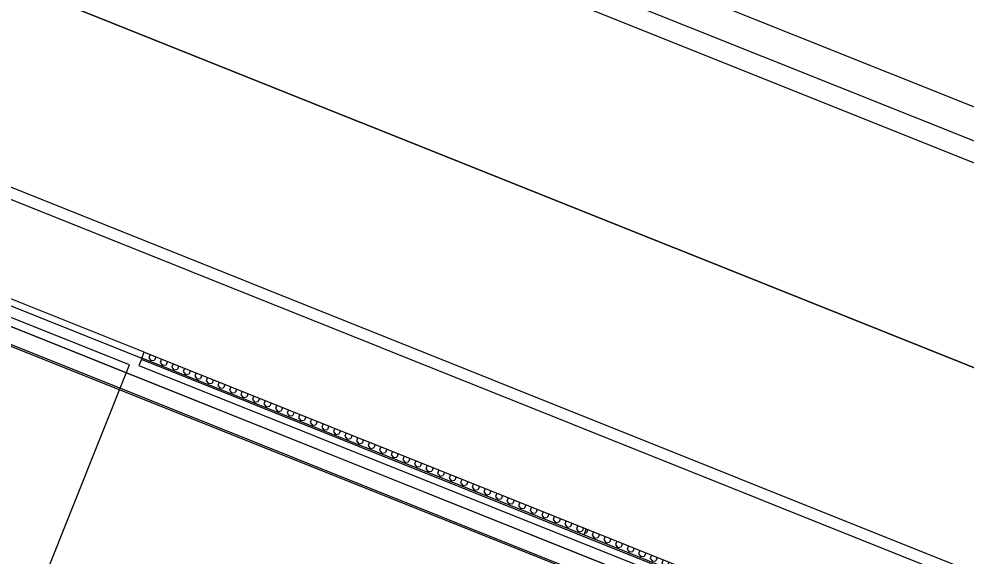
# Model space of a CAD drawing. Extents: x 468143 to 491361, y 1438528 to 1468730.
# Drawn here: x 488521.1 to 488575.9, y 1467356.3 to 1467387.4 of the extents above; entities that cross this region are included whole.
import ezdxf

# ---------------------------------------------------------------- set-up
doc = ezdxf.new("R2010")
doc.units = 0
doc.layers.add('Default', color=7, linetype='Continuous')
doc.layers.add('Xreference_dp', color=7, linetype='Continuous')

# ---------------------------------------------------------------- blocks, each defined once
blk = doc.blocks.new('FP_66-1_GROUND LEVEL PLAN')
at = {"layer": 'Default'}
for p, q in [((5312.74, 60.02), (5314.05, 60.77)), ((5314.05, 63.27), (5314.05, 60.77)), ((5318.38, 63.27), (5318.38, 60.77)), ((5318.38, 60.77), (5320.55, 59.52)), ((5320.55, 59.52), (5322.71, 60.77)), ((5322.71, 63.27), (5322.71, 60.77)), ((5327.04, 63.27), (5327.04, 60.77)), ((5327.04, 60.77), (5329.2, 59.52)), ((5329.2, 59.52), (5331.37, 60.77)), ((5331.37, 63.27), (5331.37, 60.77)), ((5335.7, 63.27), (5335.7, 60.77)), ((5335.7, 60.77), (5337.86, 59.52)), ((5337.86, 59.52), (5340.02, 60.77)), ((5340.02, 63.27), (5340.02, 60.77)), ((5344.35, 63.27), (5344.35, 60.77)), ((5344.35, 60.77), (5346.52, 59.52)), ((5346.52, 59.52), (5348.68, 60.77)), ((5348.68, 63.27), (5348.68, 60.77)), ((5353.01, 63.27), (5353.01, 60.77)), ((5353.01, 60.77), (5355.17, 59.52)), ((5355.17, 59.52), (5357.33, 60.77)), ((5357.33, 63.27), (5357.33, 60.77)), ((5361.66, 63.27), (5361.66, 60.77)), ((5361.66, 60.77), (5363.82, 59.52)), ((5363.82, 59.52), (5365.99, 60.77)), ((5365.99, 63.27), (5365.99, 60.77)), ((5370.31, 63.27), (5370.31, 60.77)), ((5370.31, 60.77), (5372.48, 59.52)), ((5372.48, 59.52), (5374.64, 60.77)), ((5374.64, 63.27), (5374.64, 60.77)), ((5378.96, 63.27), (5378.96, 60.77)), ((5378.96, 60.77), (5381.13, 59.52)), ((5381.13, 59.52), (5383.29, 60.77)), ((5383.29, 63.27), (5383.29, 60.77)), ((5387.62, 63.27), (5387.62, 60.77)), ((5387.62, 60.77), (5389.78, 59.52)), ((5389.78, 59.52), (5391.94, 60.77)), ((5391.94, 63.27), (5391.94, 60.77)), ((5396.26, 63.27), (5396.26, 60.77)), ((5396.26, 60.77), (5398.43, 59.52)), ((5398.43, 59.52), (5400.59, 60.77)), ((5400.59, 63.27), (5400.59, 60.77)), ((5404.91, 63.27), (5404.91, 60.77)), ((5404.91, 60.77), (5407.07, 59.52)), ((5407.07, 59.52), (5409.24, 60.77)), ((5409.24, 63.27), (5409.24, 60.77)), ((5413.56, 63.27), (5413.56, 60.77)), ((5413.56, 60.77), (5415.72, 59.52)), ((5415.72, 59.52), (5417.88, 60.77)), ((5417.88, 63.27), (5417.88, 60.77)), ((5422.2, 63.27), (5422.2, 60.77)), ((5422.2, 60.77), (5424.36, 59.52)), ((5424.36, 59.52), (5426.52, 60.77)), ((5426.52, 63.27), (5426.52, 60.77)), ((5430.84, 63.27), (5430.84, 60.77)), ((5430.84, 60.77), (5433, 59.52)), ((5433, 59.52), (5435.16, 60.77)), ((5435.16, 63.27), (5435.16, 60.77)), ((5439.48, 63.27), (5439.48, 60.77)), ((5439.48, 60.77), (5441.64, 59.52)), ((5441.64, 59.52), (5443.8, 60.77)), ((5443.8, 63.27), (5443.8, 60.77)), ((5448.12, 63.27), (5448.12, 60.77)), ((5448.12, 60.77), (5450.28, 59.52)), ((5450.28, 59.52), (5452.44, 60.77)), ((5452.44, 63.27), (5452.44, 60.77)), ((5456.76, 63.27), (5456.76, 60.77)), ((5456.76, 60.77), (5458.92, 59.52)), ((5458.92, 59.52), (5461.08, 60.77)), ((5461.08, 63.27), (5461.08, 60.77)), ((5465.39, 63.27), (5465.39, 60.77)), ((5465.39, 60.77), (5467.55, 59.52)), ((5467.55, 59.52), (5469.71, 60.77)), ((5469.71, 63.27), (5469.71, 60.77)), ((5474.02, 63.27), (5474.02, 60.77)), ((5474.02, 60.77), (5476.18, 59.52)), ((5476.18, 59.52), (5478.34, 60.77)), ((5478.34, 63.27), (5478.34, 60.77)), ((5482.65, 63.27), (5482.65, 60.77)), ((5482.65, 60.77), (5484.81, 59.52)), ((5484.81, 59.52), (5486.97, 60.77)), ((5486.97, 63.27), (5486.97, 60.77)), ((5491.28, 63.27), (5491.28, 60.77)), ((5491.28, 60.77), (5493.44, 59.52)), ((5493.44, 59.52), (5495.59, 60.77)), ((5495.59, 63.27), (5495.59, 60.77)), ((5499.9, 63.27), (5499.9, 60.77)), ((5499.9, 60.77), (5502.06, 59.52)), ((5502.06, 59.52), (5504.21, 60.77)), ((5504.21, 63.27), (5504.21, 60.77)), ((5508.52, 63.27), (5508.52, 60.77)), ((5508.52, 60.77), (5510.03, 59.9))]:
    blk.add_line(p, q, dxfattribs=at)
blk = doc.blocks.new('FP_67-1_GROUND LEVEL PLAN')
at = {"layer": 'Default'}
for p, q in [((4986.75, 63.27), (4986.75, 60.77)), ((4986.75, 60.77), (4988.9, 59.52)), ((4988.9, 59.52), (4991.05, 60.77)), ((4991.05, 63.27), (4991.05, 60.77)), ((4995.35, 63.27), (4995.35, 60.77)), ((4995.35, 60.77), (4997.5, 59.52)), ((4997.5, 59.52), (4999.65, 60.77)), ((4999.65, 63.27), (4999.65, 60.77)), ((5003.95, 63.27), (5003.95, 60.77)), ((5003.95, 60.77), (5006.1, 59.52)), ((5006.1, 59.52), (5008.25, 60.77)), ((5008.25, 63.27), (5008.25, 60.77)), ((5012.55, 63.27), (5012.55, 60.77)), ((5012.55, 60.77), (5014.71, 59.52)), ((5014.71, 59.52), (5016.86, 60.77)), ((5016.86, 63.27), (5016.86, 60.77)), ((5021.16, 63.27), (5021.16, 60.77)), ((5021.16, 60.77), (5023.32, 59.52)), ((5023.32, 59.52), (5025.47, 60.77)), ((5025.47, 63.27), (5025.47, 60.77)), ((5029.78, 63.27), (5029.78, 60.77)), ((5029.78, 60.77), (5031.93, 59.52)), ((5031.93, 59.52), (5034.09, 60.77)), ((5034.09, 63.27), (5034.09, 60.77)), ((5038.39, 63.27), (5038.39, 60.77)), ((5038.39, 60.77), (5040.55, 59.52)), ((5040.55, 59.52), (5042.71, 60.77)), ((5042.71, 63.27), (5042.71, 60.77)), ((5047.02, 63.27), (5047.02, 60.77)), ((5047.02, 60.77), (5049.17, 59.52)), ((5049.17, 59.52), (5051.33, 60.77)), ((5051.33, 63.27), (5051.33, 60.77)), ((5055.64, 63.27), (5055.64, 60.77)), ((5055.64, 60.77), (5057.8, 59.52)), ((5057.8, 59.52), (5059.96, 60.77)), ((5059.96, 63.27), (5059.96, 60.77)), ((5064.27, 63.27), (5064.27, 60.77)), ((5064.27, 60.77), (5066.43, 59.52)), ((5066.43, 59.52), (5068.59, 60.77)), ((5068.59, 63.27), (5068.59, 60.77)), ((5072.9, 63.27), (5072.9, 60.77)), ((5072.9, 60.77), (5075.06, 59.52)), ((5075.06, 59.52), (5077.22, 60.77)), ((5077.22, 63.27), (5077.22, 60.77)), ((5081.54, 63.27), (5081.54, 60.77)), ((5081.54, 60.77), (5083.7, 59.52)), ((5083.7, 59.52), (5085.86, 60.77)), ((5085.86, 63.27), (5085.86, 60.77)), ((5090.18, 63.27), (5090.18, 60.77)), ((5090.18, 60.77), (5092.34, 59.52)), ((5092.34, 59.52), (5094.5, 60.77)), ((5094.5, 63.27), (5094.5, 60.77)), ((5098.82, 63.27), (5098.82, 60.77)), ((5098.82, 60.77), (5100.98, 59.52)), ((5100.98, 59.52), (5103.14, 60.77)), ((5103.14, 63.27), (5103.14, 60.77)), ((5107.46, 63.27), (5107.46, 60.77)), ((5107.46, 60.77), (5109.62, 59.52)), ((5109.62, 59.52), (5111.79, 60.77)), ((5111.79, 63.27), (5111.79, 60.77)), ((5116.11, 63.27), (5116.11, 60.77)), ((5116.11, 60.77), (5118.27, 59.52)), ((5118.27, 59.52), (5120.43, 60.77)), ((5120.43, 63.27), (5120.43, 60.77)), ((5124.76, 63.27), (5124.76, 60.77)), ((5124.76, 60.77), (5126.92, 59.52)), ((5126.92, 59.52), (5129.08, 60.77)), ((5129.08, 63.27), (5129.08, 60.77)), ((5133.41, 63.27), (5133.41, 60.77)), ((5133.41, 60.77), (5135.57, 59.52)), ((5135.57, 59.52), (5137.73, 60.77)), ((5137.73, 63.27), (5137.73, 60.77)), ((5142.06, 63.27), (5142.06, 60.77)), ((5142.06, 60.77), (5144.22, 59.52)), ((5144.22, 59.52), (5146.38, 60.77)), ((5146.38, 63.27), (5146.38, 60.77)), ((5150.71, 63.27), (5150.71, 60.77)), ((5150.71, 60.77), (5152.88, 59.52)), ((5152.88, 59.52), (5155.04, 60.77)), ((5155.04, 63.27), (5155.04, 60.77)), ((5159.37, 63.27), (5159.37, 60.77)), ((5159.37, 60.77), (5161.53, 59.52)), ((5161.53, 59.52), (5163.69, 60.77)), ((5163.69, 63.27), (5163.69, 60.77)), ((5168.02, 63.27), (5168.02, 60.77)), ((5168.02, 60.77), (5170.19, 59.52)), ((5170.19, 59.52), (5172.35, 60.77)), ((5172.35, 63.27), (5172.35, 60.77)), ((5176.68, 63.27), (5176.68, 60.77)), ((5176.68, 60.77), (5178.84, 59.52)), ((5178.84, 59.52), (5181.01, 60.77)), ((5181.01, 63.27), (5181.01, 60.77)), ((5185.34, 63.27), (5185.34, 60.77)), ((5185.34, 60.77), (5187.5, 59.52)), ((5187.5, 59.52), (5189.66, 60.77)), ((5189.66, 63.27), (5189.66, 60.77)), ((5193.99, 63.27), (5193.99, 60.77)), ((5193.99, 60.77), (5196.16, 59.52)), ((5196.16, 59.52), (5198.32, 60.77)), ((5198.32, 63.27), (5198.32, 60.77)), ((5202.65, 63.27), (5202.65, 60.77)), ((5202.65, 60.77), (5204.82, 59.52)), ((5204.82, 59.52), (5206.98, 60.77)), ((5206.98, 63.27), (5206.98, 60.77)), ((5211.31, 63.27), (5211.31, 60.77)), ((5211.31, 60.77), (5213.47, 59.52)), ((5213.47, 59.52), (5215.64, 60.77)), ((5215.64, 63.27), (5215.64, 60.77)), ((5219.97, 63.27), (5219.97, 60.77)), ((5219.97, 60.77), (5222.13, 59.52)), ((5222.13, 59.52), (5224.3, 60.77)), ((5224.3, 63.27), (5224.3, 60.77)), ((5228.63, 63.27), (5228.63, 60.77)), ((5228.63, 60.77), (5230.79, 59.52)), ((5230.79, 59.52), (5232.95, 60.77)), ((5232.95, 63.27), (5232.95, 60.77)), ((5237.28, 63.27), (5237.28, 60.77)), ((5237.28, 60.77), (5239.45, 59.52)), ((5239.45, 59.52), (5241.61, 60.77)), ((5241.61, 63.27), (5241.61, 60.77)), ((5245.94, 63.27), (5245.94, 60.77)), ((5245.94, 60.77), (5248.1, 59.52)), ((5248.1, 59.52), (5250.27, 60.77)), ((5250.27, 63.27), (5250.27, 60.77)), ((5254.6, 63.27), (5254.6, 60.77)), ((5254.6, 60.77), (5256.76, 59.52)), ((5256.76, 59.52), (5258.92, 60.77)), ((5258.92, 63.27), (5258.92, 60.77)), ((5263.25, 63.27), (5263.25, 60.77)), ((5263.25, 60.77), (5265.41, 59.52)), ((5265.41, 59.52), (5267.58, 60.77)), ((5267.58, 63.27), (5267.58, 60.77)), ((5271.9, 63.27), (5271.9, 60.77)), ((5271.9, 60.77), (5274.07, 59.52)), ((5274.07, 59.52), (5276.23, 60.77)), ((5276.23, 63.27), (5276.23, 60.77)), ((5280.55, 63.27), (5280.55, 60.77)), ((5280.55, 60.77), (5282.72, 59.52)), ((5282.72, 59.52), (5284.88, 60.77)), ((5284.88, 63.27), (5284.88, 60.77)), ((5289.2, 63.27), (5289.2, 60.77)), ((5289.2, 60.77), (5291.37, 59.52)), ((5291.37, 59.52), (5293.53, 60.77)), ((5293.53, 63.27), (5293.53, 60.77)), ((5297.85, 63.27), (5297.85, 60.77)), ((5297.85, 60.77), (5300.01, 59.52)), ((5300.01, 59.52), (5302.18, 60.77)), ((5302.18, 63.27), (5302.18, 60.77)), ((5306.5, 63.27), (5306.5, 60.77)), ((5306.5, 60.77), (5308.66, 59.52)), ((5308.66, 59.52), (5310.82, 60.77)), ((5310.82, 63.27), (5310.82, 60.77))]:
    blk.add_line(p, q, dxfattribs=at)

msp = doc.modelspace()

# ---------------------------------------------------------------- linework, layer by layer
at = {"layer": 'Xreference_dp'}
for p, q in [((489096.834, 1467170.833), (488420.478, 1467441.418)), ((489117.984, 1467150.525), (488416.392, 1467431.205)), ((488416.392, 1467431.205), (489117.984, 1467150.525)), ((489088.663, 1467150.407), (488412.306, 1467420.992)), ((489063.519, 1467159.748), (488411.325, 1467420.666)), ((488972.923, 1467223.637), (488555.724, 1467390.542)), ((488974.52, 1467221.023), (488554.463, 1467389.072)), ((488527.526, 1467367.358), (488510.814, 1467374.044)), ((488528.381, 1467368.098), (488519.546, 1467371.633)), ((488519.407, 1467371.284), (488528.242, 1467367.75)), ((488573.381, 1467348.48), (488519.802, 1467369.915)), ((488519.531, 1467368.901), (488572.878, 1467347.559)), ((488572.909, 1467347.636), (488519.562, 1467368.979)), ((488528.242, 1467367.75), (488528.381, 1467368.098)), ((488553.8, 1467357.525), (488528.242, 1467367.75)), ((488528.381, 1467368.098), (488553.939, 1467357.873)), ((488515.269, 1467336.719), (488527.526, 1467367.358)), ((488528.21, 1467367.67), (488528.071, 1467367.321)), ((488528.071, 1467367.321), (488568.895, 1467350.989)), ((488569.035, 1467351.337), (488528.21, 1467367.67)), ((488553.939, 1467357.873), (488553.8, 1467357.525)), ((488553.939, 1467357.873), (488569.206, 1467351.766)), ((488569.067, 1467351.417), (488553.8, 1467357.525))]:
    msp.add_line(p, q, dxfattribs=at)
msp.add_lwpolyline([(488175.268, 1467102.238), (488809.482, 1466848.513), (488820.718, 1466876.599), (488922.306, 1466835.957), (489050.918, 1467157.435), (488315.116, 1467451.802)], close=True, dxfattribs=at)

# ---------------------------------------------------------------- block references
at = {"layer": 'Xreference_dp', "xscale": 0.0833333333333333, "yscale": 0.08333333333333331, "rotation": -21.804483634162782}
for name in ['FP_67-1_GROUND LEVEL PLAN', 'FP_66-1_GROUND LEVEL PLAN']:
    msp.add_blockref(name, (488140.926, 1467517.425), dxfattribs=at)

doc.saveas('drawing.dxf')
